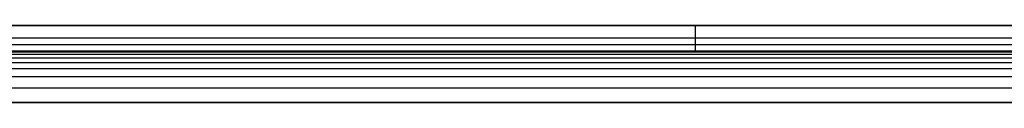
# Model space of a CAD drawing. Header units: millimetres. Extents: x -3218 to -2618, y -55 to 306.
# Tile 520 of 656: x -2771 to -2694, y 264 to 270. Entities that reach past the tile are written whole.
import ezdxf

# ---------------------------------------------------------------- set-up
doc = ezdxf.new("R2010")
doc.units = ezdxf.units.MM
doc.layers.add('Layer 01', color=18, linetype='Continuous', true_color=0x000000)

msp = doc.modelspace()

# ---------------------------------------------------------------- linework, layer by layer
at = {"layer": 'Layer 01'}
for p, q in [((-2817.532, 270, 5), (-2640.172, 270, 5)), ((-2718.032, 268), (-2718.032, 270)), ((-2717.532, 270), (-2717.532, 270, 10)), ((-2618.532, 269), (-2817.532, 269)), ((-2817.532, 268, 5), (-2640.172, 268, 5)), ((-2717.532, 268, 10), (-2717.532, 268)), ((-3217.532, 264, 15), (-2617.532, 264, 15))]:
    msp.add_line(p, q, dxfattribs=at)
for points, degree in [([(-2617.532, 270, 10), (-2717.532, 270, 10), (-2817.532, 270, 10)], 2), ([(-2817.532, 270), (-2718.032, 270), (-2618.532, 270)], 2), ([(-2617.532, 268.5, 14.5), (-2717.532, 268.5, 14.5), (-2817.532, 268.5, 14.5)], 2), ([(-2817.532, 268, 10), (-2750.865, 268, 10), (-2684.198, 268, 10), (-2617.532, 268, 10)], 3), ([(-2618.532, 268), (-2718.032, 268), (-2817.532, 268)], 2), ([(-2617.532, 267.926, 11.123), (-2717.532, 267.926, 11.123), (-2817.532, 267.926, 11.123)], 2), ([(-2617.532, 267.728, 11.993), (-2717.532, 267.728, 11.993), (-2817.532, 267.728, 11.993)], 2), ([(-2617.532, 267.441, 12.627), (-2717.532, 267.441, 12.627), (-2817.532, 267.441, 12.627)], 2), ([(-2617.532, 267.086, 13.086), (-2717.532, 267.086, 13.086), (-2817.532, 267.086, 13.086)], 2), ([(-2617.532, 266.627, 13.441), (-2717.532, 266.627, 13.441), (-2817.532, 266.627, 13.441)], 2), ([(-2617.532, 265.993, 13.728), (-2717.532, 265.993, 13.728), (-2817.532, 265.993, 13.728)], 2), ([(-2617.532, 265.123, 13.926), (-2717.532, 265.123, 13.926), (-2817.532, 265.123, 13.926)], 2), ([(-2617.532, 264, 16), (-2917.532, 264, 16), (-3217.532, 264, 16)], 2), ([(-2617.532, 264, 14), (-2917.532, 264, 14), (-3217.532, 264, 14)], 2), ([(-2817.532, 264, 16), (-2717.532, 264, 16), (-2617.532, 264, 16)], 2), ([(-2617.532, 264, 14), (-2684.198, 264, 14), (-2750.865, 264, 14), (-2817.532, 264, 14)], 3)]:
    msp.add_open_spline(points, degree=degree, dxfattribs=at)

doc.saveas('drawing.dxf')
